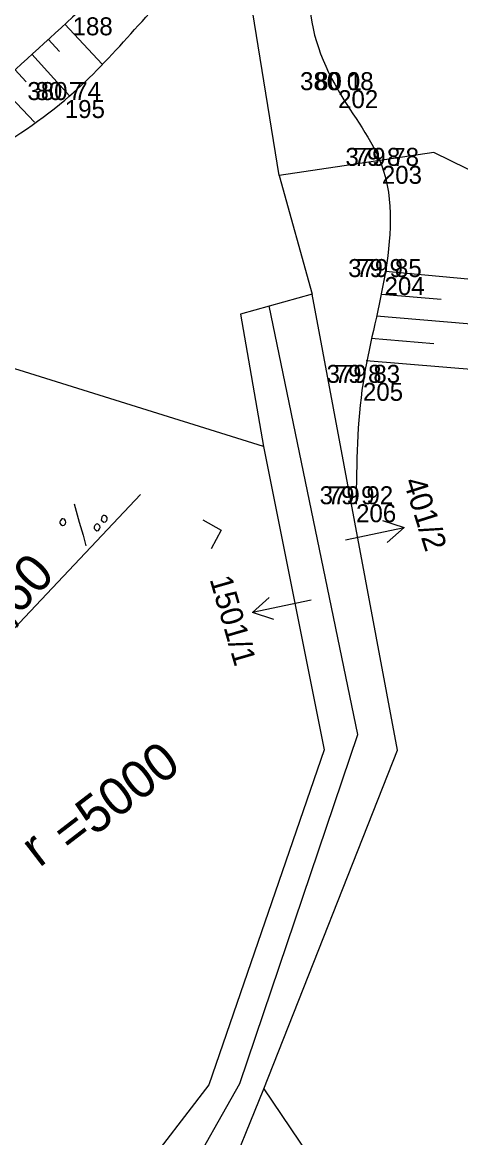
# Model space of a CAD drawing. Extents: x -514509 to -512782, y -1144610 to -1143439.
# Drawn here: x -513879.5 to -513850.2, y -1144113.7 to -1144039.3 of the extents above; entities that cross this region are included whole.
import ezdxf

# ---------------------------------------------------------------- set-up
doc = ezdxf.new("R2010")
doc.units = 0
for name, color, linetype in [('Vrstva 10', 7, 'Continuous'), ('Vrstva 38', 7, 'Continuous'), ('Vrstva 39', 7, 'Continuous'), ('Vrstva 57', 7, 'Continuous'), ('Vrstva 58', 7, 'Continuous'), ('Vrstva 59', 7, 'Continuous'), ('Vrstva 60', 7, 'Continuous'), ('Vrstva 8', 7, 'Continuous'), ('Vrstva 9', 7, 'Continuous')]:
    doc.layers.add(name, color=color, linetype=linetype)

msp = doc.modelspace()

# ---------------------------------------------------------------- linework, layer by layer
at = {"layer": 'Vrstva 10'}
for points in [[(-513876.609, -1144039.415), (-513874.119, -1144042.089)], [(-513877.735, -1144040.417), (-513876.979, -1144041.248)], [(-513878.819, -1144041.42), (-513876.312, -1144044.2)], [(-513879.945, -1144042.443), (-513879.203, -1144043.262)], [(-513881.071, -1144043.427), (-513878.65, -1144045.958)], [(-513843.176, -1144052.294), (-513851.989, -1144047.974), (-513862.304, -1144049.512), (-513860.113, -1144057.423), (-513864.884, -1144058.758), (-513863.351, -1144067.591), (-513884.956, -1144060.865), (-513907.648, -1144070.779), (-513917.34, -1144083.276), (-513950.819, -1144116.604)], [(-513843.176, -1144052.294), (-513851.989, -1144047.974), (-513862.304, -1144049.512), (-513860.113, -1144057.423), (-513864.884, -1144058.758), (-513863.351, -1144067.591), (-513884.956, -1144060.865), (-513907.648, -1144070.779), (-513917.34, -1144083.276), (-513950.819, -1144116.604)], [(-513855.212, -1144055.905), (-513846.842, -1144056.683)], [(-513855.488, -1144057.427), (-513851.491, -1144057.774)], [(-513855.81, -1144058.879), (-513846.601, -1144059.661)], [(-513856.172, -1144060.368), (-513851.983, -1144060.731)], [(-513856.508, -1144061.858), (-513846.279, -1144062.712)]]:
    msp.add_lwpolyline(points, dxfattribs=at)
for points in [[(-513987.894, -1144097.706), (-513975.394, -1144088.827), (-513964.402, -1144079.923), (-513960.273, -1144073.753), (-513956.328, -1144067.626), (-513946.106, -1144060.837), (-513934.584, -1144054.019), (-513921.444, -1144047.826), (-513909.349, -1144041.002), (-513901.705, -1144037.408), (-513892.67, -1144033.496), (-513880.302, -1144025.952), (-513868.748, -1144017.329), (-513858.605, -1144009.459)], [(-513971.494, -1144098.562), (-513965.749, -1144093.714), (-513956.932, -1144086.82), (-513946.363, -1144079.189), (-513935.376, -1144071.251), (-513925.073, -1144063.521), (-513912.191, -1144053.612), (-513900.136, -1144044.409), (-513890.622, -1144036.82), (-513880.049, -1144028.465), (-513868.702, -1144019.546), (-513857.399, -1144010.617)], [(-513859.68, -1144023.226), (-513865.773, -1144029.438), (-513876.101, -1144038.958), (-513882.202, -1144044.451), (-513888.442, -1144049.368), (-513893.74, -1144052.975)], [(-513891.17, -1144053.851), (-513882.678, -1144048.661), (-513876.622, -1144044.483), (-513868.445, -1144035.988), (-513860.04, -1144028.997)], [(-513858.854, -1144032.13), (-513860.276, -1144037.157), (-513858.382, -1144043.819), (-513855.459, -1144048.87), (-513855.28, -1144056.295), (-513856.716, -1144063.348), (-513857.177, -1144071.447)]]:
    msp.add_spline(points, degree=3, dxfattribs=at)
at = {"layer": 'Vrstva 38'}
msp.add_lwpolyline([(-513897.618, -1144069.91), (-513885.562, -1144085.622), (-513871.559, -1144070.79)], dxfattribs=at)
at = {"layer": 'Vrstva 39'}
for points in [[(-513876.003, -1144071.423), (-513875.655, -1144072.639), (-513875.395, -1144073.511), (-513875.208, -1144074.225)], [(-513876.908, -1144072.526), (-513876.943, -1144072.624), (-513876.953, -1144072.71), (-513876.877, -1144072.808), (-513876.777, -1144072.86), (-513876.666, -1144072.858), (-513876.58, -1144072.758), (-513876.554, -1144072.652), (-513876.563, -1144072.551), (-513876.648, -1144072.446), (-513876.753, -1144072.419), (-513876.812, -1144072.433), (-513876.908, -1144072.526)], [(-513874.145, -1144072.302), (-513874.179, -1144072.399), (-513874.188, -1144072.503), (-513874.113, -1144072.582), (-513874.013, -1144072.651), (-513873.903, -1144072.635), (-513873.817, -1144072.533), (-513873.782, -1144072.435), (-513873.8, -1144072.325), (-513873.893, -1144072.232), (-513873.981, -1144072.203), (-513874.049, -1144072.208), (-513874.145, -1144072.302)], [(-513874.622, -1144072.865), (-513874.658, -1144072.961), (-513874.667, -1144073.065), (-513874.59, -1144073.146), (-513874.491, -1144073.215), (-513874.381, -1144073.198), (-513874.295, -1144073.094), (-513874.26, -1144072.998), (-513874.278, -1144072.889), (-513874.371, -1144072.793), (-513874.459, -1144072.764), (-513874.526, -1144072.771), (-513874.622, -1144072.865)]]:
    msp.add_lwpolyline(points, dxfattribs=at)
at = {"layer": 'Vrstva 60'}
for p, q in [((-513858.38, -1144043.82), (-513858.38, -1144043.82)), ((-513876.62, -1144044.48), (-513876.62, -1144044.48)), ((-513855.46, -1144048.87), (-513855.46, -1144048.87)), ((-513855.28, -1144056.29), (-513855.28, -1144056.29)), ((-513856.72, -1144063.35), (-513856.72, -1144063.35)), ((-513857.18, -1144071.45), (-513857.18, -1144071.45))]:
    msp.add_line(p, q, dxfattribs=at)
at = {"layer": 'Vrstva 8'}
for points in [[(-513862.304, -1144049.512), (-513873.972, -1143977.51), (-513876.888, -1143949.612)], [(-513863.334, -1144110.467), (-513854.413, -1144087.854), (-513860.113, -1144057.423)], [(-513868.208, -1144159.212), (-513872.272, -1144123.104), (-513864.93, -1144110.093), (-513857.058, -1144086.806), (-513862.981, -1144058.208)], [(-513863.351, -1144067.591), (-513859.312, -1144087.832), (-513867.004, -1144110.195), (-513876.317, -1144122.293), (-513870.436, -1144159.985), (-513876.628, -1144184.505)], [(-513868.789, -1144178.437), (-513866.16, -1144159.364), (-513868.723, -1144123.709), (-513863.334, -1144110.467), (-513855.562, -1144121.956), (-513836.383, -1144118.518), (-513847.527, -1144155.374), (-513866.16, -1144159.364)]]:
    msp.add_lwpolyline(points, dxfattribs=at)
at = {"layer": 'Vrstva 9'}
for p, q in [((-513855.407, -1144072.537), (-513853.98, -1144073.003)), ((-513862.677, -1144079.132), (-513864.103, -1144078.665))]:
    msp.add_line(p, q, dxfattribs=at)
for points in [[(-513867.414, -1144072.498), (-513866.176, -1144073.182), (-513866.858, -1144074.42)], [(-513857.894, -1144073.828), (-513853.98, -1144073.003), (-513855.097, -1144074.005)], [(-513860.188, -1144077.845), (-513864.103, -1144078.665), (-513862.985, -1144077.664)]]:
    msp.add_lwpolyline(points, dxfattribs=at)

# ---------------------------------------------------------------- texts
at = {"layer": 'Vrstva 39'}
for s, rotation, p in [('+2,60', 46.74198, (-513882.981, -1144082.38)), ('=5000', 37.49927, (-513876.196, -1144094.808)), ('r', 37.49927, (-513878.323, -1144095.733))]:
    msp.add_text(s, height=2.5, rotation=rotation, dxfattribs=at).set_placement(p)
at = {"layer": 'Vrstva 57'}
for s, p in [('80 1 ', (-513859.916, -1144043.82)), ('80 7 ', (-513878.58, -1144044.48)), ('79 8 ', (-513857.35, -1144048.87)), ('79 9 ', (-513857.176, -1144056.29)), ('79 8 ', (-513858.61, -1144063.35)), ('79 9 ', (-513859.076, -1144071.45))]:
    msp.add_text(s, height=1.2, dxfattribs=at).set_placement(p)
at = {"layer": 'Vrstva 58'}
for s, p in [('380 08', (-513860.918, -1144043.82)), ('380 74', (-513879.118, -1144044.48)), ('379 78', (-513857.888, -1144048.87)), ('379 85', (-513857.708, -1144056.29)), ('379 83', (-513859.148, -1144063.35)), ('379 92', (-513859.612, -1144071.45))]:
    msp.add_text(s, height=1.2, dxfattribs=at).set_placement(p)
at = {"layer": 'Vrstva 59'}
for s, p in [('188', (-513876.1, -1144040.16)), ('202', (-513858.38, -1144045.02)), ('195', (-513876.62, -1144045.68)), ('203', (-513855.46, -1144050.07)), ('204', (-513855.28, -1144057.49)), ('205', (-513856.72, -1144064.55)), ('206', (-513857.18, -1144072.65))]:
    msp.add_text(s, height=1.2, dxfattribs=at).set_placement(p)
at = {"layer": 'Vrstva 9'}
for s, rotation, p in [('401/2', 287.53436, (-513854.034, -1144069.917)), ('1501/1', 286.15755, (-513866.965, -1144076.449))]:
    msp.add_text(s, height=1.5, rotation=rotation, dxfattribs=at).set_placement(p)

doc.saveas('drawing.dxf')
